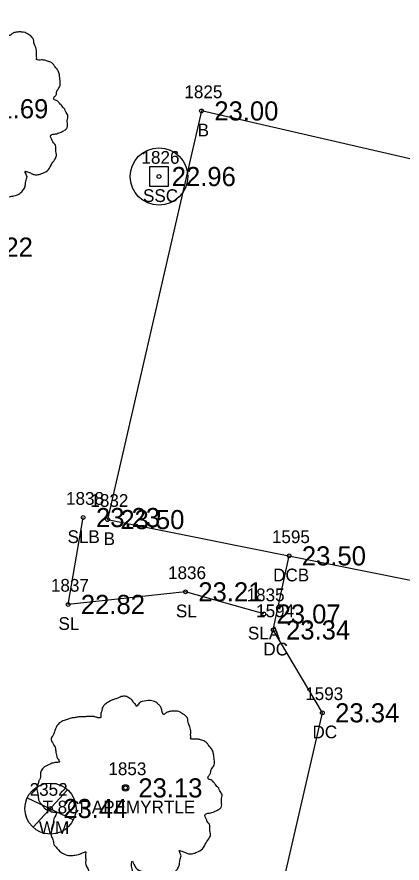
# Model space of a CAD drawing. Extents: x 2654414 to 2656963, y 761776 to 764965.
# Drawn here: x 2655677.5 to 2655707.7, y 762792.6 to 762859 of the extents above; entities that cross this region are included whole.
import ezdxf

# ---------------------------------------------------------------- set-up
doc = ezdxf.new("R2010")
doc.units = 0
for name, color, linetype in [('RD_EX_Bldg', 7, 'Continuous'), ('RD_EX_Bldg_txCode', 7, 'Continuous'), ('RD_EX_Conc', 7, 'Continuous'), ('RD_EX_Conc_txCode', 7, 'Continuous'), ('RD_EX_TX_Bldg_ELEV', 7, 'Continuous'), ('RD_EX_TX_Conc_ELEV', 7, 'Continuous'), ('RD_EX_TX_UT_ELEV', 7, 'Continuous'), ('RD_EX_TX_VEG_ELEV', 7, 'Continuous'), ('RD_EX_UT', 7, 'Continuous'), ('RD_EX_UT_txCode', 7, 'Continuous'), ('RD_EX_VEG', 7, 'Continuous'), ('RD_EX_VEG_txCode', 7, 'Continuous'), ('RD_SMD_Locator', 7, 'Continuous')]:
    doc.layers.add(name, color=color, linetype=linetype)

msp = doc.modelspace()

# ---------------------------------------------------------------- linework, layer by layer
at = {"layer": 'RD_EX_Bldg'}
msp.add_lwpolyline([(2655725.306, 762843.907), (2655691.97, 762851.591), (2655684.608, 762819.537), (2655718.235, 762812.809), (2655725.306, 762843.907)], dxfattribs=at)
at = {"layer": 'RD_EX_Conc'}
msp.add_lwpolyline([(2655695.578, 762778.92), (2655701.436, 762804.381), (2655697.591, 762810.881), (2655698.827, 762816.692)], dxfattribs=at)
at = {"layer": 'RD_EX_UT'}
for p, q in [((2655689.384, 762847.196), (2655687.884, 762847.196)), ((2655687.884, 762847.196), (2655687.884, 762845.696)), ((2655689.384, 762845.696), (2655689.384, 762847.196)), ((2655687.884, 762845.696), (2655689.384, 762845.696)), ((2655678.783, 762795.415), (2655681.45, 762798.312)), ((2655678.301, 762797.711), (2655681.932, 762795.998))]:
    msp.add_line(p, q, dxfattribs=at)
for centre, radius in [((2655688.634, 762846.446), 2.25), ((2655680.135, 762796.874), 2)]:
    msp.add_circle(centre, radius, dxfattribs=at)
at = {"layer": 'RD_EX_VEG'}
msp.add_lwpolyline([(2655696.843, 762812.133), (2655690.716, 762813.87), (2655681.517, 762812.882), (2655682.701, 762819.697)], dxfattribs=at)
for centre, radius in [((2655686.017, 762798.493), 0.25), ((2655686.004, 762798.474), 0.0001)]:
    msp.add_circle(centre, radius, dxfattribs=at)
for points in [[(2655674.079, 762858.93), (2655673.779, 762858.955), (2655673.454, 762858.855), (2655673.204, 762858.755), (2655672.979, 762858.68), (2655672.755, 762858.58), (2655672.455, 762858.406), (2655672.23, 762858.206), (2655672.105, 762857.956), (2655672.055, 762857.731), (2655672.005, 762857.456), (2655672.005, 762857.281), (2655671.88, 762857.256), (2655671.73, 762857.281), (2655671.48, 762857.356), (2655671.23, 762857.356), (2655670.98, 762857.356), (2655670.63, 762857.331), (2655670.281, 762857.331), (2655670.006, 762857.281), (2655669.681, 762857.231), (2655669.306, 762857.106), (2655668.956, 762856.981), (2655668.656, 762856.731), (2655668.406, 762856.256), (2655668.281, 762855.907), (2655668.132, 762855.657), (2655668.281, 762855.207), (2655668.456, 762854.857), (2655668.481, 762854.657), (2655668.556, 762854.232), (2655668.656, 762854.007), (2655668.781, 762853.807), (2655668.706, 762853.783), (2655668.331, 762853.733), (2655668.032, 762853.633), (2655667.607, 762853.408), (2655667.382, 762853.183), (2655667.282, 762852.858), (2655667.257, 762852.508), (2655667.157, 762852.308), (2655667.082, 762852.033), (2655667.057, 762851.958), (2655667.007, 762851.633), (2655667.107, 762851.184), (2655667.132, 762850.834), (2655667.257, 762850.609), (2655667.407, 762850.434), (2655667.582, 762850.184), (2655667.982, 762849.959), (2655668.306, 762849.859), (2655668.506, 762849.834), (2655668.331, 762849.334), (2655668.281, 762848.985), (2655668.157, 762848.585), (2655668.157, 762848.51), (2655668.107, 762848.035), (2655668.256, 762847.71), (2655668.331, 762847.335), (2655668.506, 762847.11), (2655668.781, 762846.811), (2655669.106, 762846.586), (2655669.606, 762846.461), (2655670.006, 762846.486), (2655670.581, 762846.661), (2655670.83, 762846.736), (2655670.805, 762846.561), (2655670.83, 762846.186), (2655670.83, 762845.761), (2655670.98, 762845.436), (2655671.08, 762845.161), (2655671.23, 762844.911), (2655671.555, 762844.687), (2655671.955, 762844.612), (2655672.38, 762844.462), (2655672.83, 762844.387), (2655673.329, 762844.362), (2655673.929, 762844.512), (2655674.204, 762844.637), (2655674.304, 762844.811), (2655674.504, 762845.186), (2655674.454, 762845.411), (2655674.479, 762846.011), (2655674.579, 762845.836), (2655674.754, 762845.486), (2655675.253, 762845.186), (2655675.653, 762845.011), (2655676.128, 762844.861), (2655676.428, 762844.786), (2655676.903, 762844.861), (2655677.278, 762844.936), (2655677.652, 762845.061), (2655677.952, 762845.336), (2655678.127, 762845.611), (2655678.177, 762845.886), (2655678.252, 762846.261), (2655678.302, 762846.436)], [(2655678.302, 762846.436), (2655678.227, 762846.611), (2655678.177, 762846.861), (2655678.252, 762846.836), (2655678.427, 762846.786), (2655678.702, 762846.661), (2655678.927, 762846.586), (2655679.252, 762846.611), (2655679.527, 762846.711), (2655679.976, 762846.986), (2655680.251, 762847.46), (2655680.526, 762847.86), (2655680.601, 762848.185), (2655680.551, 762848.41), (2655680.526, 762848.91), (2655680.326, 762849.16), (2655680.276, 762849.284), (2655680.176, 762849.684), (2655680.251, 762849.734), (2655680.526, 762849.784), (2655680.901, 762849.909), (2655681.176, 762850.034), (2655681.401, 762850.209), (2655681.476, 762850.434), (2655681.451, 762850.834), (2655681.501, 762851.234), (2655681.426, 762851.384), (2655681.326, 762851.533), (2655681.251, 762851.733), (2655681.101, 762851.883), (2655681.001, 762852.033), (2655680.901, 762852.133), (2655680.776, 762852.283), (2655680.601, 762852.408), (2655680.451, 762852.458), (2655680.401, 762852.608), (2655680.551, 762852.808), (2655680.601, 762852.908), (2655680.626, 762853.133), (2655680.851, 762853.483), (2655680.901, 762853.882), (2655680.851, 762854.307), (2655680.801, 762854.582), (2655680.651, 762854.857), (2655680.451, 762855.107), (2655680.326, 762855.282), (2655680.151, 762855.407), (2655679.826, 762855.532), (2655679.577, 762855.582), (2655679.227, 762855.582), (2655679.027, 762855.632), (2655679.052, 762855.682), (2655679.052, 762855.832), (2655679.052, 762856.107), (2655678.977, 762856.556), (2655678.827, 762857.056), (2655678.827, 762857.081), (2655678.727, 762857.331), (2655678.502, 762857.531), (2655678.327, 762857.631), (2655678.127, 762857.756), (2655677.877, 762857.781), (2655677.577, 762857.781), (2655677.303, 762857.731), (2655677.103, 762857.631), (2655676.928, 762857.506), (2655676.853, 762857.656), (2655676.753, 762857.956), (2655676.703, 762858.106), (2655676.553, 762858.281), (2655676.328, 762858.48), (2655675.878, 762858.605), (2655675.253, 762858.53), (2655674.954, 762858.331), (2655674.804, 762858.156), (2655674.754, 762858.281), (2655674.554, 762858.48), (2655674.454, 762858.655), (2655674.279, 762858.78), (2655674.129, 762858.88), (2655674.029, 762858.93)], [(2655686.149, 762805.661), (2655685.849, 762805.686), (2655685.524, 762805.586), (2655685.274, 762805.486), (2655685.049, 762805.411), (2655684.825, 762805.311), (2655684.525, 762805.136), (2655684.3, 762804.936), (2655684.175, 762804.686), (2655684.125, 762804.461), (2655684.075, 762804.186), (2655684.075, 762804.011), (2655683.95, 762803.986), (2655683.8, 762804.011), (2655683.55, 762804.086), (2655683.3, 762804.086), (2655683.05, 762804.086), (2655682.7, 762804.061), (2655682.351, 762804.061), (2655682.076, 762804.011), (2655681.751, 762803.961), (2655681.376, 762803.836), (2655681.026, 762803.711), (2655680.726, 762803.461), (2655680.476, 762802.987), (2655680.351, 762802.637), (2655680.202, 762802.387), (2655680.351, 762801.937), (2655680.526, 762801.587), (2655680.551, 762801.387), (2655680.626, 762800.963), (2655680.726, 762800.738), (2655680.851, 762800.538), (2655680.776, 762800.513), (2655680.401, 762800.463), (2655680.102, 762800.363), (2655679.677, 762800.138), (2655679.452, 762799.913), (2655679.352, 762799.588), (2655679.327, 762799.238), (2655679.227, 762799.038), (2655679.152, 762798.764), (2655679.127, 762798.689), (2655679.077, 762798.364), (2655679.177, 762797.914), (2655679.202, 762797.564), (2655679.327, 762797.339), (2655679.477, 762797.164), (2655679.652, 762796.914), (2655680.052, 762796.689), (2655680.376, 762796.589), (2655680.576, 762796.565), (2655680.401, 762796.065), (2655680.351, 762795.715), (2655680.227, 762795.315), (2655680.227, 762795.24), (2655680.177, 762794.765), (2655680.326, 762794.44), (2655680.401, 762794.066), (2655680.576, 762793.841), (2655680.851, 762793.541), (2655681.176, 762793.316), (2655681.676, 762793.191), (2655682.076, 762793.216), (2655682.651, 762793.391), (2655682.9, 762793.466), (2655682.875, 762793.291), (2655682.9, 762792.916), (2655682.9, 762792.491), (2655683.05, 762792.166), (2655683.15, 762791.892), (2655683.3, 762791.642), (2655683.625, 762791.417), (2655684.025, 762791.342), (2655684.45, 762791.192), (2655684.9, 762791.117), (2655685.399, 762791.092), (2655685.999, 762791.242), (2655686.274, 762791.367), (2655686.374, 762791.542), (2655686.574, 762791.917), (2655686.524, 762792.141), (2655686.549, 762792.741), (2655686.649, 762792.566), (2655686.824, 762792.216), (2655687.323, 762791.917), (2655687.723, 762791.742), (2655688.198, 762791.592), (2655688.498, 762791.517), (2655688.973, 762791.592), (2655689.348, 762791.667), (2655689.722, 762791.792), (2655690.022, 762792.066), (2655690.197, 762792.341), (2655690.247, 762792.616), (2655690.322, 762792.991), (2655690.372, 762793.166)], [(2655690.372, 762793.166), (2655690.297, 762793.341), (2655690.247, 762793.591), (2655690.322, 762793.566), (2655690.497, 762793.516), (2655690.772, 762793.391), (2655690.997, 762793.316), (2655691.322, 762793.341), (2655691.597, 762793.441), (2655692.046, 762793.716), (2655692.321, 762794.191), (2655692.596, 762794.59), (2655692.671, 762794.915), (2655692.621, 762795.14), (2655692.596, 762795.64), (2655692.396, 762795.89), (2655692.346, 762796.015), (2655692.246, 762796.415), (2655692.321, 762796.465), (2655692.596, 762796.515), (2655692.971, 762796.639), (2655693.246, 762796.764), (2655693.471, 762796.939), (2655693.546, 762797.164), (2655693.521, 762797.564), (2655693.571, 762797.964), (2655693.496, 762798.114), (2655693.396, 762798.264), (2655693.321, 762798.464), (2655693.171, 762798.614), (2655693.071, 762798.764), (2655692.971, 762798.863), (2655692.846, 762799.013), (2655692.671, 762799.138), (2655692.521, 762799.188), (2655692.471, 762799.338), (2655692.621, 762799.538), (2655692.671, 762799.638), (2655692.696, 762799.863), (2655692.921, 762800.213), (2655692.971, 762800.613), (2655692.921, 762801.038), (2655692.871, 762801.312), (2655692.721, 762801.587), (2655692.521, 762801.837), (2655692.396, 762802.012), (2655692.221, 762802.137), (2655691.896, 762802.262), (2655691.647, 762802.312), (2655691.297, 762802.312), (2655691.097, 762802.362), (2655691.122, 762802.412), (2655691.122, 762802.562), (2655691.122, 762802.837), (2655691.047, 762803.287), (2655690.897, 762803.786), (2655690.897, 762803.811), (2655690.797, 762804.061), (2655690.572, 762804.261), (2655690.397, 762804.361), (2655690.197, 762804.486), (2655689.947, 762804.511), (2655689.647, 762804.511), (2655689.373, 762804.461), (2655689.173, 762804.361), (2655688.998, 762804.236), (2655688.923, 762804.386), (2655688.823, 762804.686), (2655688.773, 762804.836), (2655688.623, 762805.011), (2655688.398, 762805.211), (2655687.948, 762805.336), (2655687.323, 762805.261), (2655687.024, 762805.061), (2655686.874, 762804.886), (2655686.824, 762805.011), (2655686.624, 762805.211), (2655686.524, 762805.386), (2655686.349, 762805.511), (2655686.199, 762805.611), (2655686.099, 762805.661)]]:
    msp.add_spline(points, degree=3, dxfattribs=at)
at = {"layer": 'RD_SMD_Locator'}
for centre in [(2655691.97, 762851.591), (2655688.634, 762846.446), (2655682.701, 762819.697), (2655684.608, 762819.537), (2655698.827, 762816.692), (2655690.716, 762813.87), (2655681.517, 762812.882), (2655696.843, 762812.133), (2655697.591, 762810.881), (2655701.436, 762804.381), (2655686.017, 762798.493), (2655680.135, 762796.874)]:
    msp.add_circle(centre, 0.15, dxfattribs=at)

# ---------------------------------------------------------------- texts
at = {"layer": 'RD_EX_Bldg_txCode'}
for s, p in [('1825', (2655690.624, 762852.591)), ('B', (2655691.663, 762849.591)), ('1832', (2655683.261, 762820.537)), ('B', (2655684.301, 762817.537))]:
    msp.add_text(s, height=1, dxfattribs=at).set_placement(p)
at = {"layer": 'RD_EX_Conc_txCode'}
for s, p in [('1595', (2655697.48, 762817.692)), ('DCB', (2655697.575, 762814.692)), ('1594', (2655696.245, 762811.881)), ('DC', (2655696.812, 762808.881)), ('1593', (2655700.089, 762805.381)), ('DC', (2655700.656, 762802.381))]:
    msp.add_text(s, height=1, dxfattribs=at).set_placement(p)
at = {"layer": 'RD_EX_TX_Bldg_ELEV'}
for s, p in [('23.00', (2655692.97, 762850.841)), ('23.50', (2655685.608, 762818.787))]:
    msp.add_text(s, height=1.5, dxfattribs=at).set_placement(p)
at = {"layer": 'RD_EX_TX_Conc_ELEV'}
for s, p in [('23.50', (2655699.827, 762815.942)), ('23.34', (2655698.591, 762810.131)), ('23.34', (2655702.436, 762803.631))]:
    msp.add_text(s, height=1.5, dxfattribs=at).set_placement(p)
at = {"layer": 'RD_EX_TX_UT_ELEV'}
for s, p in [('22.96', (2655689.634, 762845.696)), ('23.44', (2655681.135, 762796.124))]:
    msp.add_text(s, height=1.5, dxfattribs=at).set_placement(p)
at = {"layer": 'RD_EX_TX_VEG_ELEV'}
for s, p in [('21.69', (2655674.947, 762851.013)), ('22.22', (2655673.737, 762840.159)), ('23.23', (2655683.701, 762818.947)), ('23.21', (2655691.716, 762813.12)), ('22.82', (2655682.517, 762812.132)), ('23.07', (2655697.843, 762811.383)), ('23.13', (2655687.017, 762797.743))]:
    msp.add_text(s, height=1.5, dxfattribs=at).set_placement(p)
at = {"layer": 'RD_EX_UT_txCode'}
for s, p in [('1826', (2655687.264, 762847.446)), ('SSC', (2655687.382, 762844.446)), ('2352', (2655678.505, 762797.874)), ('WM', (2655679.229, 762794.874))]:
    msp.add_text(s, height=1, dxfattribs=at).set_placement(p)
at = {"layer": 'RD_EX_VEG_txCode'}
for s, p in [('1838', (2655681.354, 762820.697)), ('SLB', (2655681.473, 762817.697)), ('1836', (2655689.345, 762814.87)), ('1837', (2655680.17, 762813.882)), ('1835', (2655695.497, 762813.133)), ('SL', (2655689.96, 762811.87)), ('SL', (2655680.761, 762810.882)), ('SLA', (2655695.599, 762810.133)), ('1853', (2655684.671, 762799.493)), ('T 8CRAPEMYRTLE', (2655679.509, 762796.493))]:
    msp.add_text(s, height=1, dxfattribs=at).set_placement(p)

doc.saveas('drawing.dxf')
